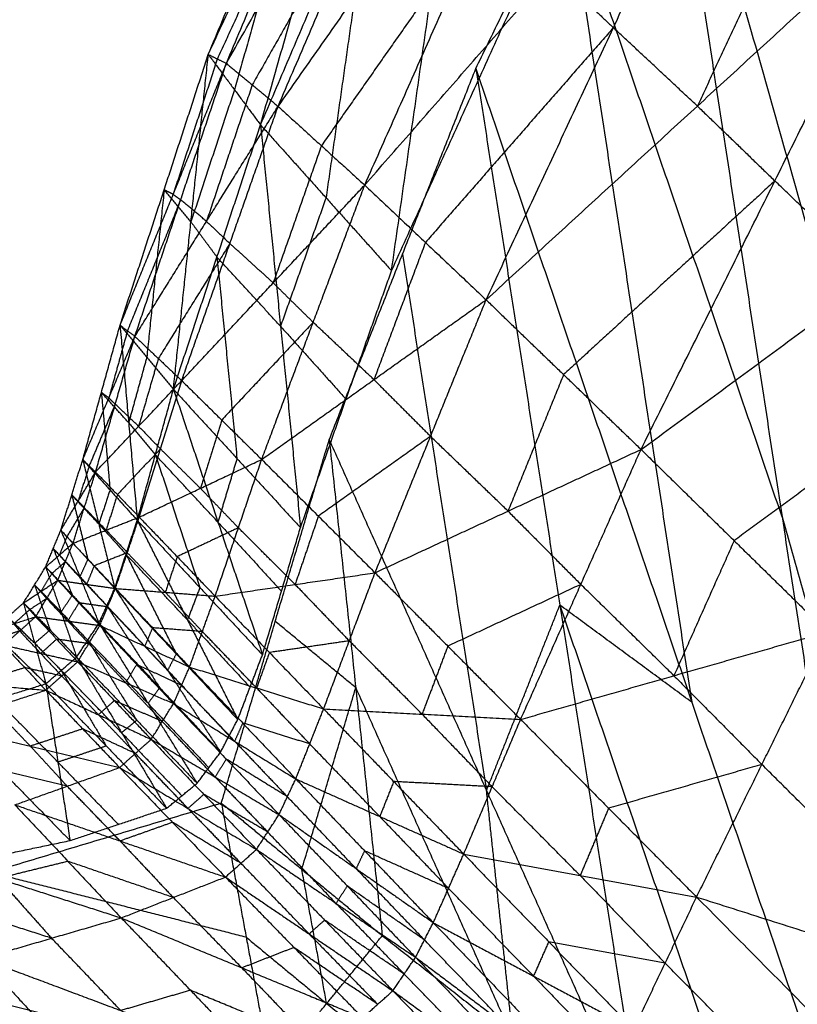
# Model space of a CAD drawing. Header units: millimetres. Extents: x -106 to 110, y -96 to 120.
# Tile 365 of 656: x -73.44 to -71.94, y 86.07 to 87.98. Entities that reach past the tile are written whole.
import ezdxf

# ---------------------------------------------------------------- set-up
doc = ezdxf.new("R2010")
doc.units = ezdxf.units.MM
doc.header["$MEASUREMENT"] = 0
doc.layers.add('Default', color=7, linetype='Continuous', true_color=0x000000)

msp = doc.modelspace()

# ---------------------------------------------------------------- linework, layer by layer
at = {"layer": 'Default'}
for points in [[(-73.0791, 87.9086, 12.7697), (-72.8604, 88.4339, 12.5546), (-72.6416, 88.9592, 12.3395)], [(-72.9783, 87.7727, 12.3357), (-72.81, 88.366, 12.3376), (-72.6416, 88.9592, 12.3395)], [(-72.0094, 88.9547, 11.2265), (-71.8624, 87.8981, 11.2963), (-71.7154, 86.8415, 11.3661)], [(-71.5104, 87.1988, 11.2035), (-71.7599, 88.0768, 11.215), (-72.0094, 88.9547, 11.2265)], [(-73.0791, 87.9086, 12.7697), (-72.84, 88.4288, 12.7081), (-72.601, 88.949, 12.6465)], [(-73.0442, 87.8915, 13.0144), (-72.8226, 88.4203, 12.8305), (-72.601, 88.949, 12.6465)], [(-73.0442, 87.8915, 13.0144), (-72.7672, 88.3802, 12.9891), (-72.4902, 88.869, 12.9639)], [(-72.9444, 87.8084, 13.2601), (-72.7173, 88.3387, 13.112), (-72.4902, 88.869, 12.9639)], [(-72.9783, 87.7727, 12.3357), (-72.7584, 88.2869, 12.0774), (-72.5386, 88.8011, 11.8192)], [(-72.7255, 87.491, 11.9986), (-72.632, 88.1461, 11.9089), (-72.5386, 88.8011, 11.8192)], [(-72.9444, 87.8084, 13.2601), (-72.6258, 88.2617, 13.2648), (-72.3071, 88.715, 13.2694)], [(-72.7773, 87.6564, 13.4889), (-72.5422, 88.1857, 13.3791), (-72.3071, 88.715, 13.2694)], [(-72.5628, 87.8815, 11.7681), (-72.3886, 88.2394, 11.5786), (-72.2144, 88.5974, 11.3891)], [(-72.2144, 88.5974, 11.3891), (-71.9718, 87.0158, 11.5455), (-71.7292, 85.4342, 11.702)], [(-72.2144, 88.5974, 11.3891), (-71.7154, 86.8415, 11.3661), (-71.2163, 85.0857, 11.343)], [(-72.7773, 87.6564, 13.4889), (-72.4146, 88.0712, 13.5136), (-72.0518, 88.4859, 13.5383)], [(-72.7255, 87.491, 11.9986), (-72.4978, 87.9911, 11.7202), (-72.2701, 88.4912, 11.4419)], [(-72.543, 87.4349, 13.6809), (-72.2974, 87.9604, 13.6096), (-72.0518, 88.4859, 13.5383)], [(-72.8226, 88.4203, 12.8305), (-72.9421, 88.1601, 12.8613), (-73.0617, 87.9, 12.8921)], [(-72.8604, 88.4339, 12.5546), (-72.9445, 88.1373, 12.5537), (-73.0287, 87.8406, 12.5527)], [(-72.7173, 88.3387, 13.112), (-72.8558, 88.0943, 13.1246), (-72.9943, 87.85, 13.1373)], [(-71.8896, 88.3345, 13.642), (-72.0124, 88.0718, 13.6776), (-72.1352, 87.809, 13.7133)], [(-72.7584, 88.2869, 12.0774), (-72.8052, 87.9594, 12.1223), (-72.8519, 87.6318, 12.1671)], [(-72.3886, 88.2394, 11.5786), (-72.2673, 87.4486, 11.6568), (-72.146, 86.6578, 11.735)], [(-71.9718, 87.0158, 11.5455), (-72.1802, 87.6276, 11.5621), (-72.3886, 88.2394, 11.5786)], [(-72.5422, 88.1857, 13.3791), (-72.7015, 87.9591, 13.3768), (-72.8609, 87.7324, 13.3745)], [(-72.543, 87.4349, 13.6809), (-72.1352, 87.809, 13.7133), (-71.7274, 88.1831, 13.7456)], [(-72.244, 87.146, 13.8167), (-71.9857, 87.6645, 13.7812), (-71.7274, 88.1831, 13.7456)], [(-72.4146, 88.0712, 13.5136), (-72.356, 88.0158, 13.5616), (-72.2974, 87.9604, 13.6096)], [(-72.2974, 87.9604, 13.6096), (-72.4788, 87.753, 13.5972), (-72.6601, 87.5457, 13.5849)], [(-72.1352, 87.809, 13.7133), (-72.2163, 87.8847, 13.6614), (-72.2974, 87.9604, 13.6096)], [(-73.2495, 87.3858, 13.0206), (-73.1643, 87.6472, 12.8951), (-73.0791, 87.9086, 12.7697)], [(-73.1464, 87.2621, 12.6344), (-73.1127, 87.5853, 12.7021), (-73.0791, 87.9086, 12.7697)], [(-73.0791, 87.9086, 12.7697), (-73.0617, 87.9, 12.8921), (-73.0442, 87.8915, 13.0144)], [(-73.0791, 87.9086, 12.7697), (-73.0287, 87.8406, 12.5527), (-72.9783, 87.7727, 12.3357)], [(-73.2495, 87.3858, 13.0206), (-73.1469, 87.6386, 13.0175), (-73.0442, 87.8915, 13.0144)], [(-73.2208, 87.3643, 13.2305), (-73.1325, 87.6279, 13.1225), (-73.0442, 87.8915, 13.0144)], [(-73.0617, 87.9, 12.8921), (-73.1043, 87.7693, 12.9548), (-73.1469, 87.6386, 13.0175)], [(-73.0442, 87.8915, 13.0144), (-72.9943, 87.85, 13.1373), (-72.9444, 87.8084, 13.2601)], [(-72.8458, 87.1648, 12.2049), (-72.7043, 87.5232, 11.9865), (-72.5628, 87.8815, 11.7681)], [(-72.5628, 87.8815, 11.7681), (-72.4007, 86.8455, 11.9209), (-72.2385, 85.8095, 12.0736)], [(-72.5628, 87.8815, 11.7681), (-72.146, 86.6578, 11.735), (-71.7292, 85.4342, 11.702)], [(-72.9943, 87.85, 13.1373), (-73.0385, 87.7182, 13.1913), (-73.0826, 87.5864, 13.2453)], [(-73.0287, 87.8406, 12.5527), (-73.0707, 87.713, 12.6274), (-73.1127, 87.5853, 12.7021)], [(-73.2208, 87.3643, 13.2305), (-73.0826, 87.5864, 13.2453), (-72.9444, 87.8084, 13.2601)], [(-73.1305, 87.2788, 13.436), (-73.0375, 87.5436, 13.3481), (-72.9444, 87.8084, 13.2601)], [(-72.9444, 87.8084, 13.2601), (-72.8609, 87.7324, 13.3745), (-72.7773, 87.6564, 13.4889)], [(-72.244, 87.146, 13.8167), (-71.7912, 87.4779, 13.8427), (-71.3385, 87.8099, 13.8687)], [(-72.1352, 87.809, 13.7133), (-72.0604, 87.7368, 13.7472), (-71.9857, 87.6645, 13.7812)], [(-73.1464, 87.2621, 12.6344), (-73.0624, 87.5174, 12.4851), (-72.9783, 87.7727, 12.3357)], [(-72.9783, 87.7727, 12.3357), (-72.9397, 87.3838, 12.3274), (-72.9012, 86.995, 12.3191)], [(-72.9783, 87.7727, 12.3357), (-72.8519, 87.6318, 12.1671), (-72.7255, 87.491, 11.9986)], [(-72.8609, 87.7324, 13.3745), (-72.9074, 87.6, 13.4185), (-72.9539, 87.4676, 13.4624)], [(-71.9857, 87.6645, 13.7812), (-72.1896, 87.4775, 13.765), (-72.3935, 87.2905, 13.7488)], [(-71.7912, 87.4779, 13.8427), (-71.8885, 87.5712, 13.8119), (-71.9857, 87.6645, 13.7812)], [(-73.1643, 87.6472, 12.8951), (-73.1811, 87.4856, 12.8613), (-73.1979, 87.3239, 12.8275)], [(-73.1127, 87.5853, 12.7021), (-73.1385, 87.6163, 12.7986), (-73.1643, 87.6472, 12.8951)], [(-73.1469, 87.6386, 13.0175), (-73.1556, 87.6429, 12.9563), (-73.1643, 87.6472, 12.8951)], [(-73.1305, 87.2788, 13.436), (-72.9539, 87.4676, 13.4624), (-72.7773, 87.6564, 13.4889)], [(-72.9761, 87.1266, 13.6214), (-72.8767, 87.3915, 13.5552), (-72.7773, 87.6564, 13.4889)], [(-72.7773, 87.6564, 13.4889), (-72.6601, 87.5457, 13.5849), (-72.543, 87.4349, 13.6809)], [(-73.1325, 87.6279, 13.1225), (-73.1838, 87.5015, 13.124), (-73.2351, 87.3751, 13.1255)], [(-73.1469, 87.6386, 13.0175), (-73.1397, 87.6333, 13.07), (-73.1325, 87.6279, 13.1225)], [(-73.0826, 87.5864, 13.2453), (-73.1076, 87.6071, 13.1839), (-73.1325, 87.6279, 13.1225)], [(-72.8519, 87.6318, 12.1671), (-72.8958, 87.5078, 12.2473), (-72.9397, 87.3838, 12.3274)], [(-73.1127, 87.5853, 12.7021), (-73.0875, 87.5514, 12.5936), (-73.0624, 87.5174, 12.4851)], [(-73.0826, 87.5864, 13.2453), (-73.06, 87.565, 13.2967), (-73.0375, 87.5436, 13.3481)], [(-72.6601, 87.5457, 13.5849), (-72.7098, 87.4132, 13.618), (-72.7595, 87.2808, 13.6512)], [(-73.0375, 87.5436, 13.3481), (-73.1066, 87.4326, 13.3406), (-73.1756, 87.3216, 13.3332)], [(-72.9539, 87.4676, 13.4624), (-72.9957, 87.5056, 13.4052), (-73.0375, 87.5436, 13.3481)], [(-73.0624, 87.5174, 12.4851), (-73.0431, 87.323, 12.4809), (-73.0238, 87.1285, 12.4768)], [(-72.9397, 87.3838, 12.3274), (-73.001, 87.4506, 12.4062), (-73.0624, 87.5174, 12.4851)], [(-72.7043, 87.5232, 11.9865), (-72.6232, 87.0052, 12.0629), (-72.5422, 86.4872, 12.1393)], [(-72.9012, 86.995, 12.3191), (-72.8133, 87.243, 12.1588), (-72.7255, 87.491, 11.9986)], [(-72.9539, 87.4676, 13.4624), (-72.9153, 87.4295, 13.5088), (-72.8767, 87.3915, 13.5552)], [(-72.9761, 87.1266, 13.6214), (-72.7595, 87.2808, 13.6512), (-72.543, 87.4349, 13.6809)], [(-72.7574, 86.9078, 13.77), (-72.6502, 87.1713, 13.7255), (-72.543, 87.4349, 13.6809)], [(-72.543, 87.4349, 13.6809), (-72.3935, 87.2905, 13.7488), (-72.244, 87.146, 13.8167)], [(-73.3214, 87.1263, 13.1565), (-73.2855, 87.256, 13.0885), (-73.2495, 87.3858, 13.0206)], [(-73.2351, 87.3751, 13.1255), (-73.2531, 87.3102, 13.1595), (-73.2711, 87.2453, 13.1935)], [(-73.2495, 87.3858, 13.0206), (-73.2351, 87.3751, 13.1255), (-73.2208, 87.3643, 13.2305)], [(-73.2495, 87.3858, 13.0206), (-73.2328, 87.1975, 12.9076), (-73.2162, 87.0092, 12.7946)], [(-73.2495, 87.3858, 13.0206), (-73.1979, 87.3239, 12.8275), (-73.1464, 87.2621, 12.6344)], [(-72.8767, 87.3915, 13.5552), (-72.965, 87.2971, 13.5419), (-73.0533, 87.2027, 13.5287)], [(-72.9397, 87.3838, 12.3274), (-72.8765, 87.3134, 12.2431), (-72.8133, 87.243, 12.1588)], [(-72.7595, 87.2808, 13.6512), (-72.8181, 87.3361, 13.6032), (-72.8767, 87.3915, 13.5552)], [(-73.3214, 87.1263, 13.1565), (-73.2711, 87.2453, 13.1935), (-73.2208, 87.3643, 13.2305)], [(-73.2967, 87.1024, 13.3484), (-73.2587, 87.2334, 13.2895), (-73.2208, 87.3643, 13.2305)], [(-73.2208, 87.3643, 13.2305), (-73.1756, 87.3216, 13.3332), (-73.1305, 87.2788, 13.436)], [(-73.1979, 87.3239, 12.8275), (-73.2154, 87.2607, 12.8675), (-73.2328, 87.1975, 12.9076)], [(-73.1756, 87.3216, 13.3332), (-73.1946, 87.2561, 13.3627), (-73.2136, 87.1906, 13.3922)], [(-71.6116, 87.3017, 13.8737), (-71.8379, 87.1358, 13.8607), (-72.0643, 86.9698, 13.8478)], [(-73.2967, 87.1024, 13.3484), (-73.2136, 87.1906, 13.3922), (-73.1305, 87.2788, 13.436)], [(-73.2125, 87.0153, 13.533), (-73.1715, 87.1471, 13.4845), (-73.1305, 87.2788, 13.436)], [(-73.1305, 87.2788, 13.436), (-73.0533, 87.2027, 13.5287), (-72.9761, 87.1266, 13.6214)], [(-72.7595, 87.2808, 13.6512), (-72.7049, 87.226, 13.6883), (-72.6502, 87.1713, 13.7255)], [(-72.3935, 87.2905, 13.7488), (-72.4471, 87.1587, 13.7711), (-72.5007, 87.0269, 13.7934)], [(-73.2162, 87.0092, 12.7946), (-73.1813, 87.1357, 12.7145), (-73.1464, 87.2621, 12.6344)], [(-73.1464, 87.2621, 12.6344), (-73.0605, 87.0057, 12.5623), (-72.9746, 86.7494, 12.4901)], [(-73.1464, 87.2621, 12.6344), (-73.0238, 87.1285, 12.4768), (-72.9012, 86.995, 12.3191)], [(-73.2855, 87.256, 13.0885), (-73.2771, 87.1619, 13.032), (-73.2688, 87.0677, 12.9755)], [(-73.2328, 87.1975, 12.9076), (-73.2591, 87.2268, 12.9981), (-73.2855, 87.256, 13.0885)], [(-73.2711, 87.2453, 13.1935), (-73.2783, 87.2507, 13.141), (-73.2855, 87.256, 13.0885)], [(-73.2711, 87.2453, 13.1935), (-73.2649, 87.2393, 13.2415), (-73.2587, 87.2334, 13.2895)], [(-73.2587, 87.2334, 13.2895), (-73.2839, 87.1739, 13.271), (-73.3091, 87.1143, 13.2525)], [(-73.2136, 87.1906, 13.3922), (-73.2362, 87.212, 13.3408), (-73.2587, 87.2334, 13.2895)], [(-73.0533, 87.2027, 13.5287), (-73.0738, 87.1368, 13.553), (-73.0943, 87.0709, 13.5772)], [(-73.2328, 87.1975, 12.9076), (-73.2071, 87.1666, 12.811), (-73.1813, 87.1357, 12.7145)], [(-73.2136, 87.1906, 13.3922), (-73.1925, 87.1688, 13.4383), (-73.1715, 87.1471, 13.4845)], [(-73.054, 86.4633, 12.6947), (-72.9499, 86.8141, 12.4498), (-72.8458, 87.1648, 12.2049)], [(-72.6502, 87.1713, 13.7255), (-72.7585, 87.0943, 13.7106), (-72.8667, 87.0172, 13.6957)], [(-72.8458, 87.1648, 12.2049), (-72.7946, 86.686, 12.3298), (-72.7434, 86.2072, 12.4547)], [(-72.8458, 87.1648, 12.2049), (-72.5422, 86.4872, 12.1393), (-72.2385, 85.8095, 12.0736)], [(-72.5007, 87.0269, 13.7934), (-72.5754, 87.0991, 13.7594), (-72.6502, 87.1713, 13.7255)], [(-73.1715, 87.1471, 13.4845), (-73.213, 87.103, 13.4626), (-73.2546, 87.0589, 13.4407)], [(-73.0943, 87.0709, 13.5772), (-73.1329, 87.109, 13.5309), (-73.1715, 87.1471, 13.4845)], [(-72.7574, 86.9078, 13.77), (-72.5007, 87.0269, 13.7934), (-72.244, 87.146, 13.8167)], [(-72.4763, 86.6247, 13.8652), (-72.3602, 86.8854, 13.841), (-72.244, 87.146, 13.8167)], [(-72.244, 87.146, 13.8167), (-72.0643, 86.9698, 13.8478), (-71.8846, 86.7936, 13.8788)], [(-73.1813, 87.1357, 12.7145), (-73.1384, 87.0075, 12.6784), (-73.0954, 86.8793, 12.6424)], [(-73.0605, 87.0057, 12.5623), (-73.1209, 87.0707, 12.6384), (-73.1813, 87.1357, 12.7145)], [(-73.0238, 87.1285, 12.4768), (-73.0422, 87.0671, 12.5195), (-73.0605, 87.0057, 12.5623)], [(-73.3638, 86.99, 13.2272), (-73.3426, 87.0582, 13.1918), (-73.3214, 87.1263, 13.1565)], [(-73.3091, 87.1143, 13.2525), (-73.3197, 87.0803, 13.2701), (-73.3303, 87.0462, 13.2878)], [(-73.3214, 87.1263, 13.1565), (-73.3091, 87.1143, 13.2525), (-73.2967, 87.1024, 13.3484)], [(-73.3214, 87.1263, 13.1565), (-73.2905, 87.0021, 13.0143), (-73.2596, 86.8778, 12.8721)], [(-73.3214, 87.1263, 13.1565), (-73.2688, 87.0677, 12.9755), (-73.2162, 87.0092, 12.7946)], [(-73.2125, 87.0153, 13.533), (-73.0943, 87.0709, 13.5772), (-72.9761, 87.1266, 13.6214)], [(-73.0659, 86.8627, 13.6958), (-73.021, 86.9947, 13.6586), (-72.9761, 87.1266, 13.6214)], [(-72.9761, 87.1266, 13.6214), (-72.8667, 87.0172, 13.6957), (-72.7574, 86.9078, 13.77)], [(-73.3638, 86.99, 13.2272), (-73.3303, 87.0462, 13.2878), (-73.2967, 87.1024, 13.3484)], [(-73.3403, 86.9649, 13.412), (-73.3185, 87.0337, 13.3802), (-73.2967, 87.1024, 13.3484)], [(-73.2967, 87.1024, 13.3484), (-73.2546, 87.0589, 13.4407), (-73.2125, 87.0153, 13.533)], [(-73.0943, 87.0709, 13.5772), (-73.0576, 87.0328, 13.6179), (-73.021, 86.9947, 13.6586)], [(-73.3426, 87.0582, 13.1918), (-73.3272, 86.996, 13.1207), (-73.3117, 86.9339, 13.0496)], [(-73.2905, 87.0021, 13.0143), (-73.3166, 87.0301, 13.1031), (-73.3426, 87.0582, 13.1918)], [(-73.3303, 87.0462, 13.2878), (-73.3365, 87.0522, 13.2398), (-73.3426, 87.0582, 13.1918)], [(-73.2688, 87.0677, 12.9755), (-73.2797, 87.0349, 12.9949), (-73.2905, 87.0021, 13.0143)], [(-73.2546, 87.0589, 13.4407), (-73.2655, 87.0245, 13.4566), (-73.2764, 86.9901, 13.4725)], [(-73.3185, 87.0337, 13.3802), (-73.3353, 87.0056, 13.3499), (-73.3521, 86.9775, 13.3196)], [(-73.3303, 87.0462, 13.2878), (-73.3244, 87.0399, 13.334), (-73.3185, 87.0337, 13.3802)], [(-73.2764, 86.9901, 13.4725), (-73.2975, 87.0119, 13.4264), (-73.3185, 87.0337, 13.3802)], [(-73.3403, 86.9649, 13.412), (-73.2764, 86.9901, 13.4725), (-73.2125, 87.0153, 13.533)], [(-73.2584, 86.8776, 13.5873), (-73.2354, 86.9465, 13.5602), (-73.2125, 87.0153, 13.533)], [(-73.2125, 87.0153, 13.533), (-73.1392, 86.939, 13.6144), (-73.0659, 86.8627, 13.6958)], [(-72.8667, 87.0172, 13.6957), (-72.8892, 86.9512, 13.7143), (-72.9116, 86.8853, 13.7329)], [(-72.5007, 87.0269, 13.7934), (-72.4304, 86.9561, 13.8172), (-72.3602, 86.8854, 13.841)], [(-71.9718, 87.0158, 11.5455), (-71.7223, 86.1379, 11.534), (-71.4728, 85.2599, 11.5225)], [(-73.2905, 87.0021, 13.0143), (-73.2642, 86.9728, 12.9238), (-73.2379, 86.9435, 12.8333)], [(-73.2596, 86.8778, 12.8721), (-73.2379, 86.9435, 12.8333), (-73.2162, 87.0092, 12.7946)], [(-73.2162, 87.0092, 12.7946), (-73.1193, 86.8168, 12.6806), (-73.0223, 86.6245, 12.5665)], [(-73.2162, 87.0092, 12.7946), (-73.0954, 86.8793, 12.6424), (-72.9746, 86.7494, 12.4901)], [(-73.021, 86.9947, 13.6586), (-73.0801, 86.9668, 13.6365), (-73.1392, 86.939, 13.6144)], [(-73.0605, 87.0057, 12.5623), (-72.9992, 86.939, 12.4834), (-72.9379, 86.8722, 12.4046)], [(-72.9116, 86.8853, 13.7329), (-72.9663, 86.94, 13.6957), (-73.021, 86.9947, 13.6586)], [(-72.9746, 86.7494, 12.4901), (-72.9379, 86.8722, 12.4046), (-72.9012, 86.995, 12.3191)], [(-73.393, 86.9192, 13.2594), (-73.3784, 86.9546, 13.2433), (-73.3638, 86.99, 13.2272)], [(-73.3521, 86.9775, 13.3196), (-73.3594, 86.9598, 13.3277), (-73.3667, 86.942, 13.3357)], [(-73.3638, 86.99, 13.2272), (-73.3521, 86.9775, 13.3196), (-73.3403, 86.9649, 13.412)], [(-73.3638, 86.99, 13.2272), (-73.327, 86.9002, 13.066), (-73.2901, 86.8103, 12.9047)], [(-73.3638, 86.99, 13.2272), (-73.3117, 86.9339, 13.0496), (-73.2596, 86.8778, 12.8721)], [(-73.2764, 86.9901, 13.4725), (-73.2559, 86.9683, 13.5163), (-73.2354, 86.9465, 13.5602)], [(-73.393, 86.9192, 13.2594), (-73.3667, 86.942, 13.3357), (-73.3403, 86.9649, 13.412)], [(-73.3696, 86.8934, 13.442), (-73.355, 86.9291, 13.427), (-73.3403, 86.9649, 13.412)], [(-73.3403, 86.9649, 13.412), (-73.2994, 86.9213, 13.4997), (-73.2584, 86.8776, 13.5873)], [(-72.0643, 86.9698, 13.8478), (-72.1224, 86.8395, 13.8599), (-72.1805, 86.7092, 13.872)], [(-73.3784, 86.9546, 13.2433), (-73.36, 86.9097, 13.1627), (-73.3415, 86.8647, 13.0821)], [(-73.327, 86.9002, 13.066), (-73.3527, 86.9274, 13.1546), (-73.3784, 86.9546, 13.2433)], [(-73.3667, 86.942, 13.3357), (-73.3726, 86.9483, 13.2895), (-73.3784, 86.9546, 13.2433)], [(-73.3667, 86.942, 13.3357), (-73.3608, 86.9356, 13.3814), (-73.355, 86.9291, 13.427)], [(-73.2354, 86.9465, 13.5602), (-73.2674, 86.9339, 13.5299), (-73.2994, 86.9213, 13.4997)], [(-73.2379, 86.9435, 12.8333), (-73.1895, 86.8473, 12.7763), (-73.141, 86.7512, 12.7193)], [(-73.1193, 86.8168, 12.6806), (-73.1786, 86.8802, 12.757), (-73.2379, 86.9435, 12.8333)], [(-73.1622, 86.8702, 13.6415), (-73.1988, 86.9083, 13.6009), (-73.2354, 86.9465, 13.5602)], [(-73.1392, 86.939, 13.6144), (-73.1507, 86.9046, 13.628), (-73.1622, 86.8702, 13.6415)], [(-73.4357, 86.8497, 13.2805), (-73.4144, 86.8844, 13.2699), (-73.393, 86.9192, 13.2594)], [(-73.393, 86.9192, 13.2594), (-73.3813, 86.9063, 13.3507), (-73.3696, 86.8934, 13.442)], [(-73.393, 86.9192, 13.2594), (-73.3632, 86.8321, 13.0917), (-73.3333, 86.7451, 12.924)], [(-73.393, 86.9192, 13.2594), (-73.3415, 86.8647, 13.0821), (-73.2901, 86.8103, 12.9047)], [(-73.355, 86.9291, 13.427), (-73.3682, 86.9177, 13.3889), (-73.3813, 86.9063, 13.3507)], [(-73.314, 86.8855, 13.5147), (-73.3345, 86.9073, 13.4708), (-73.355, 86.9291, 13.427)], [(-73.3117, 86.9339, 13.0496), (-73.3193, 86.9171, 13.0578), (-73.327, 86.9002, 13.066)], [(-73.2994, 86.9213, 13.4997), (-73.3067, 86.9034, 13.5072), (-73.314, 86.8855, 13.5147)], [(-73.3813, 86.9063, 13.3507), (-73.392, 86.8889, 13.356), (-73.4027, 86.8715, 13.3612)], [(-73.327, 86.9002, 13.066), (-73.3009, 86.8721, 12.9772), (-73.2748, 86.8441, 12.8884)], [(-73.0659, 86.8627, 13.6958), (-72.9116, 86.8853, 13.7329), (-72.7574, 86.9078, 13.77)], [(-72.8566, 86.645, 13.8214), (-72.807, 86.7764, 13.7957), (-72.7574, 86.9078, 13.77)], [(-72.7574, 86.9078, 13.77), (-72.6169, 86.7662, 13.8176), (-72.4763, 86.6247, 13.8652)], [(-73.4357, 86.8497, 13.2805), (-73.4027, 86.8715, 13.3612), (-73.3696, 86.8934, 13.442)], [(-73.4144, 86.8844, 13.2699), (-73.3995, 86.8409, 13.1861), (-73.3845, 86.7974, 13.1022)], [(-73.3632, 86.8321, 13.0917), (-73.3888, 86.8583, 13.1808), (-73.4144, 86.8844, 13.2699)], [(-73.4027, 86.8715, 13.3612), (-73.4085, 86.878, 13.3156), (-73.4144, 86.8844, 13.2699)], [(-73.4124, 86.8231, 13.4624), (-73.391, 86.8582, 13.4522), (-73.3696, 86.8934, 13.442)], [(-73.3696, 86.8934, 13.442), (-73.329, 86.8498, 13.5279), (-73.2884, 86.8062, 13.6138)], [(-73.3696, 86.8934, 13.442), (-73.314, 86.8855, 13.5147), (-73.2584, 86.8776, 13.5873)], [(-73.314, 86.8855, 13.5147), (-73.2937, 86.8637, 13.5576), (-73.2734, 86.8419, 13.6006)], [(-72.9116, 86.8853, 13.7329), (-72.8593, 86.8308, 13.7643), (-72.807, 86.7764, 13.7957)], [(-72.3602, 86.8854, 13.841), (-72.4885, 86.8258, 13.8293), (-72.6169, 86.7662, 13.8176)], [(-72.1805, 86.7092, 13.872), (-72.2703, 86.7973, 13.8565), (-72.3602, 86.8854, 13.841)], [(-73.4027, 86.8715, 13.3612), (-73.3969, 86.8649, 13.4067), (-73.391, 86.8582, 13.4522)], [(-73.3415, 86.8647, 13.0821), (-73.3524, 86.8484, 13.0869), (-73.3632, 86.8321, 13.0917)], [(-73.2901, 86.8103, 12.9047), (-73.2748, 86.8441, 12.8884), (-73.2596, 86.8778, 12.8721)], [(-73.2884, 86.8062, 13.6138), (-73.2734, 86.8419, 13.6006), (-73.2584, 86.8776, 13.5873)], [(-73.2596, 86.8778, 12.8721), (-73.1576, 86.7197, 12.734), (-73.0555, 86.5615, 12.5959)], [(-73.2596, 86.8778, 12.8721), (-73.141, 86.7512, 12.7193), (-73.0223, 86.6245, 12.5665)], [(-73.2584, 86.8776, 13.5873), (-73.1868, 86.8017, 13.6633), (-73.1153, 86.7258, 13.7393)], [(-73.2584, 86.8776, 13.5873), (-73.1622, 86.8702, 13.6415), (-73.0659, 86.8627, 13.6958)], [(-73.1622, 86.8702, 13.6415), (-73.1264, 86.8322, 13.6795), (-73.0906, 86.7943, 13.7175)], [(-73.0954, 86.8793, 12.6424), (-73.1073, 86.8481, 12.6615), (-73.1193, 86.8168, 12.6806)], [(-73.1153, 86.7258, 13.7393), (-73.0906, 86.7943, 13.7175), (-73.0659, 86.8627, 13.6958)], [(-73.0659, 86.8627, 13.6958), (-72.9612, 86.7539, 13.7586), (-72.8566, 86.645, 13.8214)], [(-73.4967, 86.7955, 13.2759), (-73.4662, 86.8226, 13.2782), (-73.4357, 86.8497, 13.2805)], [(-73.4357, 86.8497, 13.2805), (-73.4241, 86.8364, 13.3714), (-73.4124, 86.8231, 13.4624)], [(-73.4357, 86.8497, 13.2805), (-73.4142, 86.7717, 13.0986), (-73.3926, 86.6936, 12.9167)], [(-73.4357, 86.8497, 13.2805), (-73.3845, 86.7974, 13.1022), (-73.3333, 86.7451, 12.924)], [(-73.391, 86.8582, 13.4522), (-73.4075, 86.8473, 13.4118), (-73.4241, 86.8364, 13.3714)], [(-73.3504, 86.8146, 13.5381), (-73.3707, 86.8364, 13.4951), (-73.391, 86.8582, 13.4522)], [(-73.329, 86.8498, 13.5279), (-73.3397, 86.8322, 13.533), (-73.3504, 86.8146, 13.5381)], [(-73.2734, 86.8419, 13.6006), (-73.3012, 86.8458, 13.5642), (-73.329, 86.8498, 13.5279)], [(-73.2748, 86.8441, 12.8884), (-73.2238, 86.765, 12.8194), (-73.1728, 86.6859, 12.7503)], [(-73.1576, 86.7197, 12.734), (-73.2162, 86.7819, 12.8112), (-73.2748, 86.8441, 12.8884)], [(-73.2018, 86.766, 13.6766), (-73.2376, 86.8039, 13.6386), (-73.2734, 86.8419, 13.6006)], [(-72.5422, 86.4872, 12.1393), (-72.4714, 86.6664, 12.0301), (-72.4007, 86.8455, 11.9209)], [(-72.4007, 86.8455, 11.9209), (-72.1923, 86.2337, 11.9043), (-71.9839, 85.6219, 11.8878)], [(-72.146, 86.6578, 11.735), (-72.2733, 86.7517, 11.8279), (-72.4007, 86.8455, 11.9209)], [(-73.4967, 86.7955, 13.2759), (-73.4546, 86.8093, 13.3691), (-73.4124, 86.8231, 13.4624)], [(-73.4739, 86.7682, 13.4589), (-73.4431, 86.7956, 13.4606), (-73.4124, 86.8231, 13.4624)], [(-73.4142, 86.7717, 13.0986), (-73.4402, 86.7971, 13.1884), (-73.4662, 86.8226, 13.2782)], [(-73.4241, 86.8364, 13.3714), (-73.4393, 86.8228, 13.3703), (-73.4546, 86.8093, 13.3691)], [(-73.4124, 86.8231, 13.4624), (-73.3718, 86.7796, 13.5474), (-73.3313, 86.736, 13.6324)], [(-73.4124, 86.8231, 13.4624), (-73.3504, 86.8146, 13.5381), (-73.2884, 86.8062, 13.6138)], [(-73.3632, 86.8321, 13.0917), (-73.3374, 86.8049, 13.003), (-73.3117, 86.7777, 12.9143)], [(-73.4546, 86.8093, 13.3691), (-73.4488, 86.8024, 13.4149), (-73.4431, 86.7956, 13.4606)], [(-73.3504, 86.8146, 13.5381), (-73.3301, 86.7929, 13.5806), (-73.3098, 86.7711, 13.6231)], [(-73.3333, 86.7451, 12.924), (-73.3117, 86.7777, 12.9143), (-73.2901, 86.8103, 12.9047)], [(-73.3313, 86.736, 13.6324), (-73.3098, 86.7711, 13.6231), (-73.2884, 86.8062, 13.6138)], [(-73.2901, 86.8103, 12.9047), (-73.1954, 86.6558, 12.7576), (-73.1007, 86.5014, 12.6105)], [(-73.2901, 86.8103, 12.9047), (-73.1728, 86.6859, 12.7503), (-73.0555, 86.5615, 12.5959)], [(-73.2884, 86.8062, 13.6138), (-73.2173, 86.7307, 13.6876), (-73.1463, 86.6553, 13.7613)], [(-73.2884, 86.8062, 13.6138), (-73.2018, 86.766, 13.6766), (-73.1153, 86.7258, 13.7393)], [(-73.1193, 86.8168, 12.6806), (-73.0589, 86.7519, 12.6044), (-72.9985, 86.6869, 12.5283)], [(-72.7946, 86.686, 12.3298), (-72.8723, 86.75, 12.3898), (-72.9499, 86.8141, 12.4498)], [(-73.4967, 86.7955, 13.2759), (-73.4447, 86.7446, 13.0963), (-73.3926, 86.6936, 12.9167)], [(-73.4431, 86.7956, 13.4606), (-73.4642, 86.7887, 13.414), (-73.4853, 86.7818, 13.3674)], [(-73.4026, 86.7521, 13.5457), (-73.4228, 86.7739, 13.5031), (-73.4431, 86.7956, 13.4606)], [(-73.3845, 86.7974, 13.1022), (-73.3994, 86.7845, 13.1004), (-73.4142, 86.7717, 13.0986)], [(-73.1868, 86.8017, 13.6633), (-73.1943, 86.7838, 13.67), (-73.2018, 86.766, 13.6766)], [(-73.0906, 86.7943, 13.7175), (-73.1387, 86.798, 13.6904), (-73.1868, 86.8017, 13.6633)], [(-72.9859, 86.6854, 13.7803), (-73.0382, 86.7398, 13.7489), (-73.0906, 86.7943, 13.7175)], [(-72.4763, 86.6247, 13.8652), (-72.1805, 86.7092, 13.872), (-71.8846, 86.7936, 13.8788)], [(-72.1368, 86.2818, 13.8923), (-72.0107, 86.5377, 13.8856), (-71.8846, 86.7936, 13.8788)], [(-73.4739, 86.7682, 13.4589), (-73.4333, 86.7246, 13.5445), (-73.3927, 86.6811, 13.63)], [(-73.4739, 86.7682, 13.4589), (-73.4026, 86.7521, 13.5457), (-73.3313, 86.736, 13.6324)], [(-73.4142, 86.7717, 13.0986), (-73.3886, 86.7455, 13.0095), (-73.363, 86.7194, 12.9203)], [(-73.3718, 86.7796, 13.5474), (-73.3872, 86.7658, 13.5465), (-73.4026, 86.7521, 13.5457)], [(-73.3098, 86.7711, 13.6231), (-73.3408, 86.7753, 13.5853), (-73.3718, 86.7796, 13.5474)], [(-73.3117, 86.7777, 12.9143), (-73.2644, 86.7005, 12.8408), (-73.217, 86.6232, 12.7672)], [(-73.1954, 86.6558, 12.7576), (-73.2535, 86.7168, 12.836), (-73.3117, 86.7777, 12.9143)], [(-73.2388, 86.6956, 13.6969), (-73.2743, 86.7334, 13.66), (-73.3098, 86.7711, 13.6231)], [(-73.2018, 86.766, 13.6766), (-73.1663, 86.7283, 13.7135), (-73.1308, 86.6905, 13.7503)], [(-72.807, 86.7764, 13.7957), (-72.8841, 86.7651, 13.7771), (-72.9612, 86.7539, 13.7586)], [(-72.6665, 86.6349, 13.8433), (-72.7367, 86.7056, 13.8195), (-72.807, 86.7764, 13.7957)], [(-72.6169, 86.7662, 13.8176), (-72.6417, 86.7005, 13.8305), (-72.6665, 86.6349, 13.8433)], [(-73.4026, 86.7521, 13.5457), (-73.3823, 86.7303, 13.5884), (-73.362, 86.7086, 13.6312)], [(-73.141, 86.7512, 12.7193), (-73.1493, 86.7354, 12.7267), (-73.1576, 86.7197, 12.734)], [(-73.0223, 86.6245, 12.5665), (-72.9985, 86.6869, 12.5283), (-72.9746, 86.7494, 12.4901)], [(-72.9612, 86.7539, 13.7586), (-72.9736, 86.7196, 13.7695), (-72.9859, 86.6854, 13.7803)], [(-73.3927, 86.6811, 13.63), (-73.362, 86.7086, 13.6312), (-73.3313, 86.736, 13.6324)], [(-73.3926, 86.6936, 12.9167), (-73.363, 86.7194, 12.9203), (-73.3333, 86.7451, 12.924)], [(-73.3333, 86.7451, 12.924), (-73.2465, 86.5991, 12.7618), (-73.1596, 86.4532, 12.5996)], [(-73.3333, 86.7451, 12.924), (-73.217, 86.6232, 12.7672), (-73.1007, 86.5014, 12.6105)], [(-73.3313, 86.736, 13.6324), (-73.2604, 86.6611, 13.7049), (-73.1894, 86.5862, 13.7774)], [(-73.3313, 86.736, 13.6324), (-73.2388, 86.6956, 13.6969), (-73.1463, 86.6553, 13.7613)], [(-73.2173, 86.7307, 13.6876), (-73.228, 86.7132, 13.6922), (-73.2388, 86.6956, 13.6969)], [(-73.1308, 86.6905, 13.7503), (-73.174, 86.7106, 13.719), (-73.2173, 86.7307, 13.6876)], [(-73.4333, 86.7246, 13.5445), (-73.4835, 86.7091, 13.5222), (-73.5336, 86.6935, 13.4999)], [(-73.362, 86.7086, 13.6312), (-73.3976, 86.7166, 13.5878), (-73.4333, 86.7246, 13.5445)], [(-73.363, 86.7194, 12.9203), (-73.3196, 86.6464, 12.8393), (-73.2761, 86.5734, 12.7582)], [(-73.2465, 86.5991, 12.7618), (-73.3047, 86.6592, 12.8411), (-73.363, 86.7194, 12.9203)], [(-73.2911, 86.6337, 13.7037), (-73.3265, 86.6711, 13.6675), (-73.362, 86.7086, 13.6312)], [(-73.1576, 86.7197, 12.734), (-73.0982, 86.6564, 12.6576), (-73.0389, 86.593, 12.5812)], [(-73.1463, 86.6553, 13.7613), (-73.1308, 86.6905, 13.7503), (-73.1153, 86.7258, 13.7393)], [(-73.1153, 86.7258, 13.7393), (-73.0128, 86.6178, 13.7964), (-72.9103, 86.5098, 13.8535)], [(-73.1153, 86.7258, 13.7393), (-72.9859, 86.6854, 13.7803), (-72.8566, 86.645, 13.8214)], [(-72.1805, 86.7092, 13.872), (-72.0956, 86.6234, 13.8788), (-72.0107, 86.5377, 13.8856)], [(-73.6746, 86.7058, 13.3699), (-73.5336, 86.6935, 13.4999), (-73.3927, 86.6811, 13.63)], [(-73.5846, 86.6346, 12.7998), (-73.4886, 86.6641, 12.8583), (-73.3926, 86.6936, 12.9167)], [(-73.3926, 86.6936, 12.9167), (-73.3693, 86.5422, 12.6962), (-73.346, 86.3908, 12.4756)], [(-73.3926, 86.6936, 12.9167), (-73.2761, 86.5734, 12.7582), (-73.1596, 86.4532, 12.5996)], [(-73.2388, 86.6956, 13.6969), (-73.2033, 86.6582, 13.7331), (-73.1679, 86.6207, 13.7694)], [(-73.0283, 86.5826, 13.8074), (-73.0795, 86.6365, 13.7789), (-73.1308, 86.6905, 13.7503)], [(-73.5948, 86.6147, 13.5558), (-73.4938, 86.6479, 13.5929), (-73.3927, 86.6811, 13.63)], [(-73.3927, 86.6811, 13.63), (-73.3215, 86.6064, 13.703), (-73.2503, 86.5318, 13.776)], [(-73.3927, 86.6811, 13.63), (-73.2911, 86.6337, 13.7037), (-73.1894, 86.5862, 13.7774)], [(-73.1728, 86.6859, 12.7503), (-73.1841, 86.6709, 12.754), (-73.1954, 86.6558, 12.7576)], [(-72.9859, 86.6854, 13.7803), (-72.9347, 86.6314, 13.8089), (-72.8834, 86.5774, 13.8374)], [(-72.8987, 86.3352, 12.5747), (-72.8467, 86.5106, 12.4523), (-72.7946, 86.686, 12.3298)], [(-72.7946, 86.686, 12.3298), (-72.6428, 86.3472, 12.297), (-72.491, 86.0084, 12.2642)], [(-73.3693, 86.5422, 12.6962), (-73.429, 86.6032, 12.7772), (-73.4886, 86.6641, 12.8583)], [(-73.2604, 86.6611, 13.7049), (-73.2757, 86.6474, 13.7043), (-73.2911, 86.6337, 13.7037)], [(-73.1679, 86.6207, 13.7694), (-73.2141, 86.6409, 13.7371), (-73.2604, 86.6611, 13.7049)], [(-73.1954, 86.6558, 12.7576), (-73.1367, 86.5937, 12.6804), (-73.0781, 86.5315, 12.6032)], [(-73.1894, 86.5862, 13.7774), (-73.1679, 86.6207, 13.7694), (-73.1463, 86.6553, 13.7613)], [(-73.1463, 86.6553, 13.7613), (-73.0445, 86.5481, 13.8159), (-72.9427, 86.4409, 13.8705)], [(-73.1463, 86.6553, 13.7613), (-73.0283, 86.5826, 13.8074), (-72.9103, 86.5098, 13.8535)], [(-73.5846, 86.6346, 12.7998), (-73.4653, 86.5127, 12.6377), (-73.346, 86.3908, 12.4756)], [(-73.4226, 86.5732, 13.6659), (-73.4582, 86.6105, 13.6294), (-73.4938, 86.6479, 13.5929)], [(-73.2911, 86.6337, 13.7037), (-73.2555, 86.5963, 13.7402), (-73.2199, 86.559, 13.7767)], [(-72.9103, 86.5098, 13.8535), (-72.8834, 86.5774, 13.8374), (-72.8566, 86.645, 13.8214)], [(-72.8566, 86.645, 13.8214), (-72.7214, 86.5048, 13.8581), (-72.5862, 86.3647, 13.8949)], [(-72.8566, 86.645, 13.8214), (-72.6665, 86.6349, 13.8433), (-72.4763, 86.6247, 13.8652)], [(-72.6665, 86.6349, 13.8433), (-72.5989, 86.5648, 13.8617), (-72.5313, 86.4947, 13.8801)], [(-73.5948, 86.6147, 13.5558), (-73.4226, 86.5732, 13.6659), (-73.2503, 86.5318, 13.776)], [(-73.217, 86.6232, 12.7672), (-73.2317, 86.6112, 12.7645), (-73.2465, 86.5991, 12.7618)], [(-73.0661, 86.5135, 13.8239), (-73.117, 86.5671, 13.7967), (-73.1679, 86.6207, 13.7694)], [(-73.0555, 86.5615, 12.5959), (-73.0389, 86.593, 12.5812), (-73.0223, 86.6245, 12.5665)], [(-73.0128, 86.6178, 13.7964), (-73.0205, 86.6002, 13.8019), (-73.0283, 86.5826, 13.8074)], [(-72.8834, 86.5774, 13.8374), (-72.9481, 86.5976, 13.8169), (-73.0128, 86.6178, 13.7964)], [(-72.5862, 86.3647, 13.8949), (-72.5313, 86.4947, 13.8801), (-72.4763, 86.6247, 13.8652)], [(-72.4763, 86.6247, 13.8652), (-72.3066, 86.4533, 13.8788), (-72.1368, 86.2818, 13.8923)], [(-73.3215, 86.6064, 13.703), (-73.372, 86.5898, 13.6844), (-73.4226, 86.5732, 13.6659)], [(-73.2199, 86.559, 13.7767), (-73.2707, 86.5827, 13.7398), (-73.3215, 86.6064, 13.703)], [(-73.2465, 86.5991, 12.7618), (-73.1883, 86.5382, 12.6834), (-73.1302, 86.4773, 12.6051)], [(-73.2503, 86.5318, 13.776), (-73.2199, 86.559, 13.7767), (-73.1894, 86.5862, 13.7774)], [(-73.1894, 86.5862, 13.7774), (-73.0878, 86.48, 13.8304), (-72.9862, 86.3737, 13.8834)], [(-73.1894, 86.5862, 13.7774), (-73.0661, 86.5135, 13.8239), (-72.9427, 86.4409, 13.8705)], [(-73.0283, 86.5826, 13.8074), (-72.9774, 86.529, 13.8347), (-72.9265, 86.4754, 13.862)], [(-72.7482, 86.4372, 13.8742), (-72.8158, 86.5073, 13.8558), (-72.8834, 86.5774, 13.8374)], [(-73.4226, 86.5732, 13.6659), (-73.387, 86.5345, 13.7065), (-73.3515, 86.4958, 13.747)], [(-73.2761, 86.5734, 12.7582), (-73.3227, 86.5578, 12.7272), (-73.3693, 86.5422, 12.6962)], [(-73.1183, 86.4528, 13.8297), (-73.1691, 86.5059, 13.8032), (-73.2199, 86.559, 13.7767)], [(-73.1007, 86.5014, 12.6105), (-73.0781, 86.5315, 12.6032), (-73.0555, 86.5615, 12.5959)], [(-73.3693, 86.5422, 12.6962), (-73.3111, 86.4821, 12.6169), (-73.2528, 86.422, 12.5376)], [(-73.0445, 86.5481, 13.8159), (-73.0553, 86.5308, 13.8199), (-73.0661, 86.5135, 13.8239)], [(-72.9265, 86.4754, 13.862), (-72.9855, 86.5117, 13.8389), (-73.0445, 86.5481, 13.8159)], [(-72.0107, 86.5377, 13.8856), (-72.1587, 86.4955, 13.8822), (-72.3066, 86.4533, 13.8788)], [(-71.5734, 86.1025, 13.8121), (-71.7921, 86.3201, 13.8488), (-72.0107, 86.5377, 13.8856)], [(-73.3515, 86.4958, 13.747), (-73.4376, 86.5165, 13.692), (-73.5237, 86.5372, 13.6369)], [(-73.4526, 86.4598, 13.7181), (-73.3515, 86.4958, 13.747), (-73.2503, 86.5318, 13.776)], [(-73.2503, 86.5318, 13.776), (-73.1482, 86.426, 13.8294), (-73.0461, 86.3203, 13.8828)], [(-73.2503, 86.5318, 13.776), (-73.1183, 86.4528, 13.8297), (-72.9862, 86.3737, 13.8834)], [(-73.1596, 86.4532, 12.5996), (-73.1302, 86.4773, 12.6051), (-73.1007, 86.5014, 12.6105)], [(-73.0661, 86.5135, 13.8239), (-73.0153, 86.4604, 13.8504), (-72.9645, 86.4073, 13.8769)], [(-72.9427, 86.4409, 13.8705), (-72.9265, 86.4754, 13.862), (-72.9103, 86.5098, 13.8535)], [(-72.9103, 86.5098, 13.8535), (-72.7776, 86.3711, 13.8846), (-72.6449, 86.2323, 13.9158)], [(-72.9103, 86.5098, 13.8535), (-72.7482, 86.4372, 13.8742), (-72.5862, 86.3647, 13.8949)], [(-72.7214, 86.5048, 13.8581), (-72.7348, 86.471, 13.8662), (-72.7482, 86.4372, 13.8742)], [(-72.5313, 86.4947, 13.8801), (-72.6263, 86.4998, 13.8691), (-72.7214, 86.5048, 13.8581)], [(-73.2494, 86.39, 13.8005), (-73.3004, 86.4429, 13.7738), (-73.3515, 86.4958, 13.747)], [(-72.491, 86.0084, 12.2642), (-72.5166, 86.2478, 12.2017), (-72.5422, 86.4872, 12.1393)], [(-72.3615, 86.3232, 13.8936), (-72.4464, 86.409, 13.8868), (-72.5313, 86.4947, 13.8801)], [(-73.9461, 86.1954, 12.0681), (-73.5001, 86.3293, 12.3814), (-73.054, 86.4633, 12.6947)], [(-73.0878, 86.48, 13.8304), (-73.1031, 86.4664, 13.83), (-73.1183, 86.4528, 13.8297)], [(-72.9645, 86.4073, 13.8769), (-73.0261, 86.4436, 13.8537), (-73.0878, 86.48, 13.8304)], [(-73.054, 86.4633, 12.6947), (-73.006, 86.2042, 12.3297), (-72.9581, 85.9451, 11.9648)], [(-73.054, 86.4633, 12.6947), (-72.8987, 86.3352, 12.5747), (-72.7434, 86.2072, 12.4547)], [(-72.7938, 86.3366, 13.8931), (-72.8601, 86.406, 13.8776), (-72.9265, 86.4754, 13.862)], [(-73.4526, 86.4598, 13.7181), (-73.3499, 86.3507, 13.78), (-73.2472, 86.2415, 13.8419)], [(-73.4526, 86.4598, 13.7181), (-73.2494, 86.39, 13.8005), (-73.0461, 86.3203, 13.8828)], [(-73.346, 86.3908, 12.4756), (-73.2528, 86.422, 12.5376), (-73.1596, 86.4532, 12.5996)], [(-73.1183, 86.4528, 13.8297), (-73.0672, 86.3999, 13.8564), (-73.0162, 86.347, 13.8831)], [(-72.3066, 86.4533, 13.8788), (-72.3341, 86.3883, 13.8862), (-72.3615, 86.3232, 13.8936)], [(-73.1482, 86.426, 13.8294), (-73.1988, 86.408, 13.8149), (-73.2494, 86.39, 13.8005)], [(-73.0162, 86.347, 13.8831), (-73.0822, 86.3865, 13.8563), (-73.1482, 86.426, 13.8294)], [(-72.9862, 86.3737, 13.8834), (-72.9645, 86.4073, 13.8769), (-72.9427, 86.4409, 13.8705)], [(-72.9427, 86.4409, 13.8705), (-72.8109, 86.3032, 13.899), (-72.6791, 86.1654, 13.9276)], [(-72.9427, 86.4409, 13.8705), (-72.7938, 86.3366, 13.8931), (-72.6449, 86.2323, 13.9158)], [(-72.7482, 86.4372, 13.8742), (-72.6819, 86.3679, 13.8898), (-72.6155, 86.2985, 13.9053)], [(-72.8327, 86.2696, 13.9055), (-72.8986, 86.3384, 13.8912), (-72.9645, 86.4073, 13.8769)], [(-73.7211, 86.3937, 13.6328), (-73.4842, 86.3176, 13.7374), (-73.2472, 86.2415, 13.8419)], [(-73.587, 86.3404, 12.2847), (-73.4665, 86.3656, 12.3802), (-73.346, 86.3908, 12.4756)], [(-73.2494, 86.39, 13.8005), (-73.198, 86.3355, 13.8314), (-73.1467, 86.2809, 13.8624)], [(-73.0461, 86.3203, 13.8828), (-73.0162, 86.347, 13.8831), (-72.9862, 86.3737, 13.8834)], [(-72.9862, 86.3737, 13.8834), (-72.8546, 86.2373, 13.9103), (-72.7229, 86.1008, 13.9371)], [(-72.9862, 86.3737, 13.8834), (-72.8327, 86.2696, 13.9055), (-72.6791, 86.1654, 13.9276)], [(-72.7776, 86.3711, 13.8846), (-72.7857, 86.3538, 13.8889), (-72.7938, 86.3366, 13.8931)], [(-72.6155, 86.2985, 13.9053), (-72.6965, 86.3348, 13.895), (-72.7776, 86.3711, 13.8846)], [(-73.3499, 86.3507, 13.78), (-73.4171, 86.3342, 13.7587), (-73.4842, 86.3176, 13.7374)], [(-73.1467, 86.2809, 13.8624), (-73.2483, 86.3158, 13.8212), (-73.3499, 86.3507, 13.78)], [(-72.6449, 86.2323, 13.9158), (-72.6155, 86.2985, 13.9053), (-72.5862, 86.3647, 13.8949)], [(-72.5862, 86.3647, 13.8949), (-72.4222, 86.1955, 13.899), (-72.2582, 86.0263, 13.9032)], [(-72.5862, 86.3647, 13.8949), (-72.3615, 86.3232, 13.8936), (-72.1368, 86.2818, 13.8923)], [(-73.006, 86.2042, 12.3297), (-73.2531, 86.2668, 12.3555), (-73.5001, 86.3293, 12.3814)], [(-72.8845, 86.2105, 13.91), (-72.9503, 86.2788, 13.8966), (-73.0162, 86.347, 13.8831)], [(-72.8507, 86.0761, 12.2098), (-72.8747, 86.2057, 12.3922), (-72.8987, 86.3352, 12.5747)], [(-72.7938, 86.3366, 13.8931), (-72.7279, 86.2677, 13.9074), (-72.662, 86.1989, 13.9217)], [(-73.4842, 86.3176, 13.7374), (-73.4329, 86.26, 13.775), (-73.3816, 86.2023, 13.8126)], [(-73.2472, 86.2415, 13.8419), (-73.1467, 86.2809, 13.8624), (-73.0461, 86.3203, 13.8828)], [(-73.0461, 86.3203, 13.8828), (-72.9138, 86.1844, 13.9101), (-72.7814, 86.0486, 13.9373)], [(-73.0461, 86.3203, 13.8828), (-72.8845, 86.2105, 13.91), (-72.7229, 86.1008, 13.9371)], [(-72.3615, 86.3232, 13.8936), (-72.2795, 86.2387, 13.8957), (-72.1975, 86.1541, 13.8978)], [(-72.8109, 86.3032, 13.899), (-72.8218, 86.2864, 13.9023), (-72.8327, 86.2696, 13.9055)], [(-72.662, 86.1989, 13.9217), (-72.7364, 86.251, 13.9104), (-72.8109, 86.3032, 13.899)], [(-72.4515, 86.1293, 13.9095), (-72.5335, 86.2139, 13.9074), (-72.6155, 86.2985, 13.9053)], [(-73.3816, 86.2023, 13.8126), (-73.5001, 86.2404, 13.7603), (-73.6186, 86.2784, 13.708)], [(-73.0143, 86.145, 13.8896), (-73.0805, 86.213, 13.876), (-73.1467, 86.2809, 13.8624)], [(-72.2582, 86.0263, 13.9032), (-72.1975, 86.1541, 13.8978), (-72.1368, 86.2818, 13.8923)], [(-72.1368, 86.2818, 13.8923), (-71.7211, 85.8618, 13.7972), (-71.3054, 85.4417, 13.702)], [(-72.1368, 86.2818, 13.8923), (-71.5734, 86.1025, 13.8121), (-71.01, 85.9231, 13.7319)], [(-72.8327, 86.2696, 13.9055), (-72.7668, 86.2013, 13.9189), (-72.701, 86.1331, 13.9324)], [(-73.5161, 86.1631, 13.7832), (-73.3816, 86.2023, 13.8126), (-73.2472, 86.2415, 13.8419)], [(-73.2472, 86.2415, 13.8419), (-73.1136, 86.1018, 13.8773), (-72.98, 85.9621, 13.9126)], [(-73.2472, 86.2415, 13.8419), (-73.0143, 86.145, 13.8896), (-72.7814, 86.0486, 13.9373)], [(-72.8546, 86.2373, 13.9103), (-72.8696, 86.2239, 13.9101), (-72.8845, 86.2105, 13.91)], [(-72.701, 86.1331, 13.9324), (-72.7778, 86.1852, 13.9213), (-72.8546, 86.2373, 13.9103)], [(-72.6791, 86.1654, 13.9276), (-72.662, 86.1989, 13.9217), (-72.6449, 86.2323, 13.9158)], [(-72.6449, 86.2323, 13.9158), (-72.4836, 86.0649, 13.9148), (-72.3223, 85.8975, 13.9139)], [(-72.6449, 86.2323, 13.9158), (-72.4515, 86.1293, 13.9095), (-72.2582, 86.0263, 13.9032)], [(-73.9461, 86.1954, 12.0681), (-73.5389, 85.8894, 11.8003), (-73.1316, 85.5835, 11.5325)], [(-73.9461, 86.1954, 12.0681), (-73.4521, 86.0703, 12.0164), (-72.9581, 85.9451, 11.9648)], [(-73.248, 86.0626, 13.8479), (-73.3148, 86.1325, 13.8302), (-73.3816, 86.2023, 13.8126)], [(-73.006, 86.2042, 12.3297), (-72.9284, 86.1402, 12.2697), (-72.8507, 86.0761, 12.2098)], [(-72.9581, 85.9451, 11.9648), (-72.8507, 86.0761, 12.2098), (-72.7434, 86.2072, 12.4547)], [(-72.8845, 86.2105, 13.91), (-72.8184, 86.1426, 13.9236), (-72.7522, 86.0747, 13.9372)], [(-72.7434, 86.2072, 12.4547), (-72.491, 86.0084, 12.2642), (-72.2385, 85.8095, 12.0736)], [(-72.5007, 86.0315, 13.9208), (-72.5813, 86.1152, 13.9212), (-72.662, 86.1989, 13.9217)], [(-72.4222, 86.1955, 13.899), (-72.4369, 86.1624, 13.9042), (-72.4515, 86.1293, 13.9095)], [(-72.1975, 86.1541, 13.8978), (-72.3099, 86.1748, 13.8984), (-72.4222, 86.1955, 13.899)], [(-72.9138, 86.1844, 13.9101), (-72.9641, 86.1647, 13.8998), (-73.0143, 86.145, 13.8896)], [(-72.7522, 86.0747, 13.9372), (-72.833, 86.1295, 13.9237), (-72.9138, 86.1844, 13.9101)], [(-73.5161, 86.1631, 13.7832), (-73.3816, 86.0165, 13.8311), (-73.2472, 85.8698, 13.879)], [(-73.5161, 86.1631, 13.7832), (-73.248, 86.0626, 13.8479), (-72.98, 85.9621, 13.9126)], [(-72.7229, 86.1008, 13.9371), (-72.701, 86.1331, 13.9324), (-72.6791, 86.1654, 13.9276)], [(-72.6791, 86.1654, 13.9276), (-72.5188, 85.9993, 13.9243), (-72.3585, 85.8332, 13.9209)], [(-72.6791, 86.1654, 13.9276), (-72.5007, 86.0315, 13.9208), (-72.3223, 85.8975, 13.9139)], [(-73.0143, 86.145, 13.8896), (-72.9475, 86.0752, 13.9073), (-72.8807, 86.0053, 13.925)], [(-71.7818, 85.734, 13.8026), (-71.9897, 85.944, 13.8502), (-72.1975, 86.1541, 13.8978)], [(-72.5407, 85.967, 13.929), (-72.6209, 86.0501, 13.9307), (-72.701, 86.1331, 13.9324)], [(-72.4515, 86.1293, 13.9095), (-72.3709, 86.0456, 13.909), (-72.2903, 85.9619, 13.9085)], [(-73.1136, 86.1018, 13.8773), (-73.1808, 86.0822, 13.8626), (-73.248, 86.0626, 13.8479)], [(-72.8807, 86.0053, 13.925), (-72.9972, 86.0536, 13.9011), (-73.1136, 86.1018, 13.8773)], [(-72.7814, 86.0486, 13.9373), (-72.7522, 86.0747, 13.9372), (-72.7229, 86.1008, 13.9371)], [(-72.7229, 86.1008, 13.9371), (-72.5628, 85.9361, 13.9321), (-72.4027, 85.7715, 13.9271)], [(-72.7229, 86.1008, 13.9371), (-72.5407, 85.967, 13.929), (-72.3585, 85.8332, 13.9209)], [(-72.8507, 86.0761, 12.2098), (-72.7245, 85.9767, 12.1145), (-72.5983, 85.8773, 12.0192)]]:
    msp.add_open_spline(points, degree=2, dxfattribs=at)

doc.saveas('drawing.dxf')
